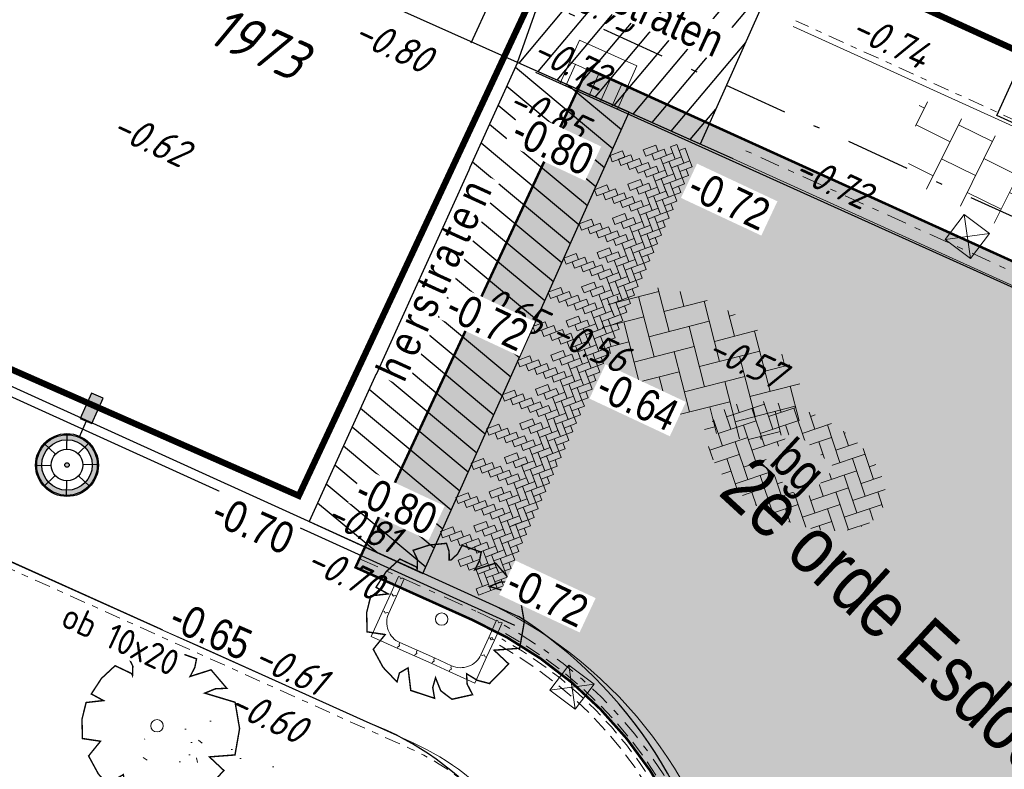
# Model space of a CAD drawing. Header units: metres. Extents: x 111546 to 149831, y 498798 to 507863.
# Tile 1006 of 1056: x 111939 to 111954, y 501947 to 501959. Entities that reach past the tile are written whole.
import ezdxf
from ezdxf.enums import TextEntityAlignment as Align

# ---------------------------------------------------------------- set-up
doc = ezdxf.new("R2010")
doc.units = ezdxf.units.M
for name, pattern in [('DASHDOT', [25.4, 12.7, -6.35, 0, -6.35]), ('DASHDOT2', [12.7, 6.35, -3.175, 0, -3.175]), ('DASHED', [19.05, 12.7, -6.35])]:
    doc.linetypes.add(name, pattern=pattern)
for name, color, linetype in [('0-hoogte mv-bestaand', 253, 'Continuous'), ('0-hoogte mv-nieuw', 2, 'Continuous'), ('0-werkgrens', 210, 'FENCELINE1'), ('2-bs-Streng regenwater', 252, 'DASHDOT'), ('2-bs-Streng regenwater  aanlegjaar', 252, 'Continuous'), ('3-nw-herstraten1', 7, 'Continuous'), ('3-NW-HV-316010+318010-Afwerken zandbed voor wegfundering en menggranulaat-opp', 20, 'Continuous'), ('3-vw-band-ob 6x20', 30, 'Continuous'), ('3-vw-band-trb-13-15x25', 230, 'Continuous'), ('3-vw-lichtmast- ter (ver)plaatsen-verwijderen', 200, 'Continuous'), ('4-nw-boom tekst', 7, 'Continuous'), ('6-OVL-nw-lichtmast', 7, 'Continuous'), ('6-OVL-nw-lichtmast nr', 2, 'Continuous'), ('Q26_BOOM', 252, 'Continuous'), ('V02_KNTOPENVERH', 252, 'Continuous'), ('V03_KNTTEGELPAD', 252, 'Continuous'), ('V04_KNTOP-INRIT', 252, 'Continuous')]:
    doc.layers.add(name, color=color, linetype=linetype)
for name, color, linetype, lineweight in [('3-nw-arcering', 7, 'Continuous', 5), ('3-nw-arcering-rijweg', 7, 'Continuous', 13), ('3-nw-band-ob 10x20', 7, 'Continuous', 13), ('3-nw-band-ob 10x20-achterkant', 7, 'DASHDOT', 13), ('3-nw-band-trb18-20x20-achterkant-stelspecie', 103, 'DASHDOT2', 15), ('3-nw-band-trb18-20x20-voorkant-stelspecie', 103, 'Continuous', 15), ('3-nw-band-trb18-20x20-voorkant-stelspecie-bochtband-uitwendig', 7, 'Continuous', 13), ('3-nw-boomkrans', 3, 'Continuous', 13), ('3-nw-BSS grijs-achter bochtbanden', 7, 'DASHED', 13), ('3-nw-text-20', 7, 'Continuous', 15), ('3-nw-text-20-herinrichting', 7, 'Continuous', 15), ('3-vw-kolk-trottoirkolk', 50, 'Continuous', 13), ('3-vw-object-kunststof paal', 7, 'Continuous', 13), ('3-vw-verharding', 3, 'Continuous', 15), ('4-nw-boom 2e grootte', 7, 'Continuous', 35), ('4-nw-boom 3e grootte', 7, 'Continuous', 35), ('4-nw-gazon', 7, 'Continuous', 5)]:
    doc.layers.add(name, color=color, linetype=linetype, lineweight=lineweight)
doc.layers.add('3-nw-menggranulaat', color=7, linetype='Continuous', lineweight=13, true_color=0xebebeb)
doc.styles.get("Standard").update_dxf_attribs({"font": 'isocp-ie.shx'})
doc.styles.add('veysel', font='isocp-ie.shx', dxfattribs={"height": 0.1})
doc.styles.add('Zaanstad', font='ARIALN.TTF')
doc.styles.add('Zaanstad 1-200 1.8mm', font='ARIALN.TTF', dxfattribs={"height": 0.36})
doc.styles.add('Zaanstad 1-200 2.5mm', font='ARIALN.TTF', dxfattribs={"height": 0.5})
doc.styles.add('Zaanstad 1-250 2.0mm', font='ARIALN.TTF', dxfattribs={"height": 0.5})
doc.linetypes.add('FENCELINE1', pattern='A,6.35,-2.54,[133,ltypeshp.shx,S=2.54,R=0,X=-2.54,Y=0],-2.54,25.4', length=36.83)

# ---------------------------------------------------------------- blocks, each defined once
blk = doc.blocks.new('Q26')
at = {"linetype": 'Continuous', "lineweight": 20, "const_width": 0.0225}
blk.add_lwpolyline([(0.757, 0.516), (1.237, 0.371), (1.308, -0.046), (1.235, -0.463), (0.83, -0.494), (1.061, -0.711), (0.757, -1.022), (0.565, -0.971), (0.395, -0.867), (0.404, -1.032), (0.49, -1.198), (0.163, -1.271), (-0.015, -1.136), (-0.097, -0.929), (-0.141, -1.084), (-0.112, -1.255), (-0.489, -1.131), (-0.532, -0.774), (-0.668, -0.854), (-0.707, -0.996), (-0.927, -0.766), (-1.083, -0.479), (-0.894, -0.246), (-1.181, -0.203), (-1.187, 0.104), (-1.122, 0.367), (-0.847, 0.398), (-1.04, 0.503), (-0.879, 0.749), (-0.663, 0.95), (-0.402, 0.826), (-0.388, 0.795), (-0.382, 0.942), (-0.452, 1.088), (-0.194, 1.172), (0.076, 1.199), (0.118, 1.07), (0.119, 0.935), (0.148, 0.935), (0.252, 1.031), (0.325, 1.167), (0.626, 1.059), (0.6, 0.925), (0.525, 0.78), (0.856, 0.885), (1.105, 0.593), (0.924, 0.584)], close=True, dxfattribs=at)
at = {"linetype": 'Continuous', "lineweight": 20}
blk.add_circle((0.001, -0.001), 0.0983, dxfattribs=at)
blk = doc.blocks.new('Q21')
at = {"color": 0, "linetype": 'ByBlock', "lineweight": -2}
for p, q in [((-0.003, 0.25), (0.001, 0.5)), ((-0.181, 0.172), (-0.363, 0.343)), ((0.173, 0.18), (0.351, 0.353)), ((0.25, 0.008), (0.5, 0.015)), ((-0.25, -0.008), (-0.5, -0.015)), ((-0.186, -0.167), (-0.365, -0.341)), ((-0.01, -0.25), (-0.014, -0.5)), ((0.183, -0.171), (0.357, -0.336))]:
    blk.add_line(p, q, dxfattribs=at)
for radius in [0.498, 0.25]:
    blk.add_circle((0, 0), radius, dxfattribs=at)
blk = doc.blocks.new('3-drempel L')
for points in [[(0.371, -0.148), (0.223, 0), (0.148, -0.074), (0.297, -0.223)], [(0.371, 0), (0.297, -0.074), (0.371, -0.148), (0.445, -0.074)], [(0.148, -0.074), (0, -0.223), (0.074, -0.297), (0.223, -0.148)], [(0.371, -0.297), (0.223, -0.148), (0.148, -0.223), (0.297, -0.371)], [(0.445, -0.074), (0.297, -0.223), (0.371, -0.297), (0.52, -0.148)], [(0.148, -0.223), (0, -0.371), (0.074, -0.445), (0.223, -0.297)], [(0.371, -0.445), (0.223, -0.297), (0.148, -0.371), (0.297, -0.52)], [(0.445, -0.223), (0.297, -0.371), (0.371, -0.445), (0.52, -0.297)], [(0.371, -0.594), (0.223, -0.445), (0.148, -0.52), (0.297, -0.668)], [(0.371, -0.742), (0.223, -0.594), (0.148, -0.668), (0.297, -0.817)]]:
    blk.add_lwpolyline(points, close=True)
blk = doc.blocks.new('3-drempel M')
for points in [[(0.223, -0.148), (0.074, 0), (0, -0.074), (0.148, -0.223)], [(0.223, 0), (0.148, -0.074), (0.223, -0.148), (0.297, -0.074)], [(0.52, -0.148), (0.371, 0), (0.297, -0.074), (0.445, -0.223)], [(0.52, 0), (0.445, -0.074), (0.52, -0.148), (0.594, -0.074)], [(0.223, -0.297), (0.074, -0.148), (0, -0.223), (0.148, -0.371)], [(0.297, -0.074), (0.148, -0.223), (0.223, -0.297), (0.371, -0.148)], [(0.52, -0.297), (0.371, -0.148), (0.297, -0.223), (0.445, -0.371)], [(0.594, -0.074), (0.445, -0.223), (0.52, -0.297), (0.668, -0.148)], [(0.223, -0.445), (0.074, -0.297), (0, -0.371), (0.148, -0.52)], [(0.297, -0.223), (0.148, -0.371), (0.223, -0.445), (0.371, -0.297)], [(0.52, -0.445), (0.371, -0.297), (0.297, -0.371), (0.445, -0.52)], [(0.594, -0.223), (0.445, -0.371), (0.52, -0.445), (0.668, -0.297)], [(0.223, -0.594), (0.074, -0.445), (0, -0.52), (0.148, -0.668)], [(0.52, -0.594), (0.371, -0.445), (0.297, -0.52), (0.445, -0.668)], [(0.223, -0.742), (0.074, -0.594), (0, -0.668), (0.148, -0.817)], [(0.52, -0.742), (0.371, -0.594), (0.297, -0.668), (0.445, -0.817)], [(0.223, -0.891), (0.074, -0.742), (0, -0.817), (0.148, -0.965)], [(0.223, -1.039), (0.074, -0.891), (0, -0.965), (0.148, -1.114)], [(0.223, -1.188), (0.074, -1.039), (0, -1.114), (0.148, -1.262)]]:
    blk.add_lwpolyline(points, close=True)
blk = doc.blocks.new('3-drempel R')
blk.add_lwpolyline([(0.297, -0.297), (0.148, -0.148), (0.074, -0.223), (0.223, -0.371)], close=True)
blk = doc.blocks.new('*U601')
for name, p in [('3-drempel L', (0, 0)), ('3-drempel M', (0.445, 0)), ('3-drempel M', (1.039, 0)), ('3-drempel M', (1.633, 0)), ('3-drempel M', (2.227, 0)), ('3-drempel M', (2.821, 0)), ('3-drempel M', (3.415, 0)), ('3-drempel M', (4.009, 0)), ('3-drempel M', (4.603, 0)), ('3-drempel M', (5.197, 0)), ('3-drempel M', (5.791, 0)), ('3-drempel M', (6.385, 0)), ('3-drempel M', (6.979, 0)), ('3-drempel R', (7.499, 0))]:
    blk.add_blockref(name, p)
blk = doc.blocks.new('6-OVL-LM 5.0m')
at = {"linetype": 'ByBlock', "lineweight": -2}
h = blk.add_hatch(color=0, dxfattribs=at)
h.paths.add_polyline_path([(-0.002, 0.48, 1), (0.002, -0.48, 1)])
h.paths.add_polyline_path([(0.002, -0.4, -1), (-0.002, 0.4, -1)], flags=16)
h.paths.add_polyline_path([(0, -0.036, -1), (0, 0.036, -1)], flags=0)
blk.add_hatch(color=0, dxfattribs=at).paths.add_polyline_path([(1.201, -0.094), (1.199, 0.106), (0.759, 0.104), (0.76, -0.096)])
at = {"color": 0, "linetype": 'ByBlock', "lineweight": -2}
blk.add_lwpolyline([(0.76, 0.004), (0.48, 0.002)], dxfattribs=at)
blk.add_lwpolyline([(0.76, -0.096), (1.201, -0.094), (1.199, 0.106), (0.759, 0.104)], close=True, dxfattribs=at)
for radius in [0.48, 0.4, 0.036]:
    blk.add_circle((0, 0), radius, dxfattribs=at)
at = {"layer": '6-OVL-nw-lichtmast nr', "linetype": 'ByBlock', "lineweight": -2, "style": 'Zaanstad'}
blk.add_attdef('MAST', (1.307, 0.277), '', height=0.4, dxfattribs=at)
at = {"layer": '6-OVL-nw-lichtmast nr', "linetype": 'ByBlock', "lineweight": -2, "style": 'Zaanstad', "flags": 1}
blk.add_attdef('STRAAT', (1.307, -0.583), '', height=0.4, dxfattribs=at)
blk = doc.blocks.new('tgls')
at = {"linetype": 'Continuous'}
for p, q in [((-1.018, -0.663), (-1.018, 0.575)), ((-0.418, -0.668), (-0.418, 0.573)), ((0.182, -0.673), (0.182, 0.57)), ((0.782, -0.678), (0.782, 0.568)), ((-1.018, 0.329), (-1.552, 0.329)), ((0.182, 0.329), (-0.418, 0.329)), ((1.218, 0.329), (0.782, 0.329)), ((-1.618, 0.029), (-1.635, 0.029)), ((-1.618, -0.658), (-1.618, 0.09)), ((-0.418, 0.029), (-1.018, 0.029)), ((0.782, 0.029), (0.182, 0.029)), ((-1.018, -0.271), (-1.618, -0.271)), ((0.182, -0.271), (-0.418, -0.271)), ((1.382, -0.271), (0.782, -0.271)), ((1.382, -0.682), (1.382, -0.248)), ((-1.618, -0.571), (-1.803, -0.571)), ((-0.418, -0.571), (-1.018, -0.571)), ((0.782, -0.571), (0.182, -0.571)), ((1.473, -0.571), (1.382, -0.571))]:
    blk.add_line(p, q, dxfattribs=at)
blk = doc.blocks.new('3-vw-BSS keperverband')
at = {"ltscale": 0.1}
for p, q in [((-2.4, 2.692), (-1.408, 1.7)), ((-2.151, 0.958), (-0.136, 2.972)), ((-2.151, 2.442), (-1.769, 2.824)), ((0.293, 2.969), (1.562, 1.7)), ((0.819, 2.442), (1.273, 2.897)), ((0.819, 0.958), (2.523, 2.661)), ((-5.121, 0.958), (-3.949, 2.129)), ((-3.521, 2.327), (-1.408, 0.215)), ((-0.666, 2.442), (1.562, 0.215)), ((2.304, 2.442), (4.531, 0.215)), ((-5.121, -0.527), (-2.893, 1.7)), ((-4.488, 1.81), (-4.378, 1.7)), ((-2.151, -0.527), (0.077, 1.7)), ((0.819, -0.527), (3.047, 1.7)), ((3.789, 0.958), (4.578, 1.747)), ((4.298, 1.934), (4.531, 1.7)), ((-5.259, 1.096), (-4.378, 0.215)), ((3.789, -0.527), (5.324, 1.007)), ((-3.636, 0.958), (-1.408, -1.27)), ((-0.666, 0.958), (1.562, -1.27)), ((2.304, 0.958), (4.531, -1.27)), ((5.274, 0.958), (5.469, 0.763)), ((-5.658, 0.01), (-4.378, -1.27)), ((-4.735, -1.627), (-2.893, 0.215)), ((-2.151, -2.012), (0.077, 0.215)), ((0.819, -2.012), (3.047, 0.215)), ((3.789, -2.012), (5.651, -0.15)), ((-3.636, -0.527), (-1.408, -2.755)), ((-0.666, -0.527), (1.562, -2.755)), ((2.304, -0.527), (3.92, -2.144)), ((5.274, -0.527), (5.482, -0.736)), ((-3.818, -2.194), (-2.893, -1.27)), ((-1.517, -2.864), (0.077, -1.27)), ((1.442, -2.875), (3.047, -1.27)), ((-3.636, -2.012), (-3.194, -2.454)), ((-0.666, -2.012), (0.291, -2.969)), ((2.304, -2.012), (2.858, -2.566)), ((-0.14, -2.972), (0.077, -2.755))]:
    blk.add_line(p, q, dxfattribs=at)
blk = doc.blocks.new('straatkolk_M')
at = {"linetype": 'Continuous'}
for p, q in [((-0.404, 0.475), (-0.569, -0.255)), ((0.569, 0.255), (-0.404, 0.475)), ((0.569, 0.255), (0.404, -0.475)), ((0.404, -0.475), (-0.569, -0.255))]:
    blk.add_line(p, q, dxfattribs=at)
blk = doc.blocks.new('Bestaande trottoirkolk')
for points in [[(-0.4, 0.374), (-0.4, 0.748)], [(-0.2, 0.374), (-0.2, 0.748)], [(0, 0.374), (0, 0.748)], [(0.2, 0.374), (0.2, 0.748)], [(0.4, 0.374), (0.4, 0.748)], [(-0.499, 0.374), (0.499, 0.374)]]:
    blk.add_lwpolyline(points)
at = {"rotation": 12.74062106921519}
blk.add_blockref('straatkolk_M', (0, 0.374), dxfattribs=at)
blk = doc.blocks.new('3-PAAL KUNSTSTOF')
for p, q in [((-0.3, 0.225), (0.2, -0.275)), ((0.2, 0.225), (-0.3, -0.275))]:
    blk.add_line(p, q)
at = {"flags": 128}
blk.add_lwpolyline([(-0.3, -0.275), (0.2, -0.275), (0.2, 0.225), (-0.3, 0.225)], close=True, dxfattribs=at)
blk = doc.blocks.new('4-boom 3e grootte')
at = {"layer": '4-nw-boom tekst', "style": 'Zaanstad'}
blk.add_attdef('BOOMSOORT', text='', height=0.9, dxfattribs=at).set_placement((1.754, 0.535), align=Align.BOTTOM_LEFT)
blk = doc.blocks.new('4-boom 2e grootte')
at = {"layer": '4-nw-boom tekst', "style": 'Zaanstad'}
blk.add_attdef('BOOMSOORT', text='', height=0.9, dxfattribs=at).set_placement((2.061, 1.223), align=Align.BOTTOM_LEFT)
blk = doc.blocks.new('3-boomkrans hoekstuk')
blk.add_lwpolyline([(-0.35, 0), (-0.375, 0), (-0.35, 0, -0.414214), (0, 0.35), (0, 0.375), (-0.02, 0.4), (0, 0.425), (0, 0.45), (-0.45, 0.45), (-0.45, 0), (-0.425, 0), (-0.45, 0)], format="xyb")
blk.add_lwpolyline([(-0.425, 0), (-0.4, -0.02), (-0.375, 0)])
blk = doc.blocks.new('3-boomkrans passtuk')
blk.add_lwpolyline([(0, 0.075), (-0.02, 0.05), (0, 0.025), (0, 0), (0.3, 0), (0.3, 0.025), (0.28, 0.05), (0.3, 0.075), (0.3, 0.1), (0, 0.1)], close=True)

msp = doc.modelspace()

# ---------------------------------------------------------------- hatches: boundary and pattern name
at = {"layer": '3-nw-arcering-rijweg'}
h = msp.add_hatch(dxfattribs=at)
h.set_pattern_fill('AVH-BSS_KEIFORMAAT_ELLEBOOG', color=256, scale=2, angle=-1.48156, pattern_type=2)
h.set_pattern_definition([(18.542, (111952.98286, 501951.8796), (0.13232, 0.265879), [0.63, -0.21]), (288.542, (111952.8493, 501952.2778), (0.13232, 0.265879), [0.63, -0.21])])
edge = h.paths.add_edge_path()
edge.add_ellipse((111951.1686, 501951.8873), major_axis=(-1.353, 0.6796), ratio=0.5677801, start_angle=0, end_angle=360)
at = {"layer": '3-nw-herstraten1', "ltscale": 0.06, "transparency": 33554687}
h = msp.add_hatch(dxfattribs=at)
h.set_pattern_fill('ANSI31', color=256, scale=0.1, angle=47.58209)
h.set_pattern_definition([(140.16418, (111927.81417, 501846.62398), (-0.2033873, -0.2438029), [])])
h.paths.add_polyline_path([(111946.7498, 501958.2827), (111943.4486, 501951.0125), (111945.2486, 501950.1892), (111948.5155, 501957.4929)])
at = {"layer": '4-nw-gazon', "ltscale": 0.1}
h = msp.add_hatch(dxfattribs=at)
h.set_pattern_fill('AGR-GRAS_GAZON', color=256, scale=0.5, angle=-46.148, pattern_type=2)
h.set_pattern_definition([(308.76637, (112542.3781, 501217.6099), (0.9624805, 0.0527809), [0, -0.76, 0, -0.85, 0, -0.8125]), (278.76637, (112542.3781, 501217.6099), (1.4302849, -0.8534867), [0, -0.41, 0, -0.685, 0, -0.2625]), (238.76637, (112542.3645, 501218.2248), (0.037241, -1.5566281), [0, -0.25, 0, -0.9, 0, -1.175]), (228.76637, (112542.3645, 501218.2248), (0.4719491, -1.4929976), [0, -0.125, 0, -0.59, 0, -0.675]), (322.26637, (112544.2546, 501218.9217), (0.8731955, 0.27140796), [0.075, -1.04775]), (281.26637, (112540.4455, 501218.8375), (0.83706867, -0.3680336), [0.075, -1.04775])])
edge = h.paths.add_edge_path()
edge.add_arc((111941.7603, 501946.8619), 1.1599, 0, 360)

# ---------------------------------------------------------------- linework, layer by layer
at = {"layer": '2-bs-Streng regenwater', "ltscale": 0.08, "flags": 128}
msp.add_lwpolyline([(111922.915, 501970.354), (111967.2878, 501950.0232)], dxfattribs=at)
at = {"layer": '3-nw-band-ob 10x20'}
msp.add_lwpolyline([(111914.5998, 501961.2078), (111924.1278, 501956.9261), (111923.8195, 501956.2424), (111929.3231, 501953.7692), (111929.6314, 501954.4529), (111945.0941, 501947.5042, -0.5106706), (111946.408, 501941.1582), (111939.5697, 501933.671)], format="xyb", dxfattribs=at)
at = {"layer": '3-nw-band-ob 10x20-achterkant', "ltscale": 0.02}
msp.add_lwpolyline([(111914.6248, 501961.087), (111923.9955, 501956.876), (111923.6904, 501956.1994), (111929.3732, 501953.6368), (111929.6816, 501954.3207), (111945.0531, 501947.413, -0.5106706), (111946.3342, 501941.2256), (111939.4959, 501933.7385)], format="xyb", dxfattribs=at)
at = {"layer": '3-nw-band-trb18-20x20-achterkant-stelspecie', "ltscale": 0.05}
msp.add_lwpolyline([(111993.0527, 501937.5091), (111950.2463, 501956.9378)], dxfattribs=at)
msp.add_lwpolyline([(111944.2444, 501950.4214), (111946.0888, 501949.5922, -0.510606), (111948.3212, 501938.8044, -0.510606)], format="xyb", dxfattribs=at)
at = {"layer": '3-nw-band-trb18-20x20-voorkant-stelspecie'}
for points in [[(111992.97, 501937.327), (111950.1636, 501956.7557)], [(111944.3265, 501950.6038), (111946.1708, 501949.7746)]]:
    msp.add_lwpolyline(points, dxfattribs=at)
at = {"layer": '3-nw-BSS grijs-achter bochtbanden', "ltscale": 0.02}
for points in [[(111946.5438, 501949.2471, -0.4846497), (111948.2437, 501938.8752)], [(111946.4582, 501949.0544, -0.4837707), (111948.0886, 501939.0168)], [(111946.501, 501949.1507, -0.4842172), (111948.1661, 501938.946)]]:
    msp.add_lwpolyline(points, format="xyb", dxfattribs=at)
at = {"layer": '3-vw-band-ob 6x20', "ltscale": 0.05}
msp.add_lwpolyline([(111944.413, 501947.813), (111914.604, 501961.252), (111912.463, 501958.71)], dxfattribs=at)
msp.add_arc((111942.7022, 501943.4012), 4.7319, 314.08058, 68.80436, dxfattribs=at)
at = {"layer": '3-vw-band-trb-13-15x25', "ltscale": 0.1}
msp.add_lwpolyline([(111992.97, 501937.327), (111988.679, 501939.264), (111969.395, 501948.039), (111947.0371, 501958.1229)], dxfattribs=at)
msp.add_arc((111942.9477, 501943.5166), 7.1025, 318.18265, 57.51783, dxfattribs=at)
at = {"layer": 'V02_KNTOPENVERH'}
for points in [[(111912.594, 501964.926), (111912.971, 501964.799), (111929.652, 501957.277), (111946.762, 501949.508)], [(111950.1636, 501956.7557), (111938.676, 501961.894)]]:
    msp.add_lwpolyline(points, dxfattribs=at)
at = {"layer": 'V03_KNTTEGELPAD'}
msp.add_lwpolyline([(111959.929, 501960.708), (111957.678, 501955.924), (111954.339, 501957.443), (111956.667, 501962.569), (111952.34, 501964.479), (111951.466, 501962.364), (111951.965, 501962.158), (111950.587, 501959.103), (111947.127, 501960.711), (111948.974, 501964.7), (111946.019, 501966), (111944.182, 501961.993), (111941.488, 501963.234), (111944.321, 501969.574), (111940.442, 501971.316)], dxfattribs=at)
at = {"layer": 'V04_KNTOP-INRIT'}
msp.add_lwpolyline([(111946.015, 501958.591), (111946.324, 501959.276), (111943.604, 501960.504), (111943.297, 501959.822)], dxfattribs=at)

# ---------------------------------------------------------------- block references
at = {"layer": '3-nw-arcering', "rotation": 245.723492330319}
msp.add_blockref('*U601', (111949.6069, 501956.8306), dxfattribs=at)
at = {"layer": '3-nw-boomkrans'}
for name, p, rotation in [('3-boomkrans passtuk', (111944.8314, 501949.8286), 65.627278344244), ('3-boomkrans passtuk', (111944.7085, 501949.5575), 65.627278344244), ('3-boomkrans hoekstuk', (111945.0273, 501949.413), 65.627278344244), ('3-boomkrans passtuk', (111946.3828, 501949.1336), 65.627278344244), ('3-boomkrans passtuk', (111946.2917, 501949.1749), 245.627278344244), ('3-boomkrans passtuk', (111945.1572, 501948.9726), 155.627278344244), ('3-boomkrans hoekstuk', (111945.8491, 501949.046), 155.627278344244), ('3-boomkrans passtuk', (111945.4313, 501948.8511), 155.627278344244), ('3-boomkrans passtuk', (111945.7046, 501948.7273), 155.627278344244)]:
    msp.add_blockref(name, p, dxfattribs=dict(at, rotation=rotation))
at = {"layer": '3-vw-kolk-trottoirkolk', "rotation": 155.8513311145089}
msp.add_blockref('Bestaande trottoirkolk', (111948.1835, 501958.4308), dxfattribs=at)
at = {"layer": '3-vw-lichtmast- ter (ver)plaatsen-verwijderen'}
msp.add_blockref('Q21', (111939.615, 501951.906), dxfattribs=at)
at = {"layer": '3-vw-object-kunststof paal', "rotation": 53.06021713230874}
for p in [(111953.8818, 501955.581), (111947.6198, 501948.4425)]:
    msp.add_blockref('3-PAAL KUNSTSTOF', p, dxfattribs=at)
at = {"layer": '3-vw-verharding', "rotation": 153.6788820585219}
msp.add_blockref('tgls', (111954.1768, 501956.4363), dxfattribs=at)
at = {"layer": '3-vw-verharding', "xscale": 0.3128478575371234, "yscale": 0.3128478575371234, "zscale": 0.3128478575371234, "rotation": 149.3937954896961}
msp.add_blockref('3-vw-BSS keperverband', (111949.6832, 501953.5101), dxfattribs=at)
at = {"layer": '4-nw-boom 2e grootte'}
ref = msp.add_blockref('4-boom 2e grootte', (111965.102, 501941.9124), dxfattribs=dict(at, rotation=317.4143730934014))
ref.add_attrib('BOOMSOORT', '2e orde Esdoorn;  Acer campestre Elsrijk', dxfattribs={"layer": '4-nw-boom tekst', "height": 0.9, "rotation": 317.41437, "style": 'Zaanstad'}).set_placement((111949.7238, 501951.2516), align=Align.BOTTOM_LEFT)
at = {"layer": '4-nw-boom 3e grootte', "lineweight": -3}
ref = msp.add_blockref('4-boom 3e grootte', (111966.6624, 501953.5447), dxfattribs=dict(at, rotation=317.4143730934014))
ref.add_attrib('BOOMSOORT', '3e orde grootte; Schijnbreuk; Nothofagus Antartica', dxfattribs={"layer": '4-nw-boom tekst', "height": 0.9, "rotation": 317.41437, "style": 'Zaanstad'}).set_placement((111948.8487, 501970.991), align=Align.BOTTOM_LEFT)
at = {"layer": '6-OVL-nw-lichtmast', "ltscale": 0.05, "rotation": 66.21697675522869}
msp.add_blockref('6-OVL-LM 5.0m', (111939.615, 501951.906), dxfattribs=at)
at = {"layer": 'Q26_BOOM'}
for p in [(111945.547, 501949.467), (111941.0397, 501947.7774)]:
    msp.add_blockref('Q26', p, dxfattribs=at)

# ---------------------------------------------------------------- texts
at = {"layer": '0-hoogte mv-bestaand', "style": 'veysel', "oblique": 15}
for s, p in [('-0.73', (111947.96, 501958.9724)), ('-0.74', (111952.5574, 501958.4269)), ('-0.80', (111944.6843, 501958.3576)), ('-0.72', (111947.5, 501958.079)), ('-0.85', (111947.1361, 501957.2663)), ('-0.62', (111940.8488, 501956.8674)), ('-0.72', (111951.6427, 501956.1975)), ('-0.65', (111946.4855, 501954.1943)), ('-0.56', (111947.8042, 501953.6087)), ('-0.57', (111950.2796, 501953.35)), ('-0.81', (111944.2088, 501950.7455)), ('-0.70', (111943.9186, 501950.0018)), ('-0.61', (111943.0589, 501948.4837)), ('-0.60', (111942.7048, 501947.737))]:
    msp.add_text(s, height=0.45, rotation=335, dxfattribs=at).set_placement(p, align=Align.CENTER)
at = {"layer": '2-bs-Streng regenwater  aanlegjaar', "oblique": 15}
msp.add_text('1973', height=0.65, rotation=335.38364, dxfattribs=at).set_placement((111941.7237, 501958.4363), align=Align.BOTTOM_LEFT)

# ---------------------------------------------------------------- next in the draw order: texts
at = {"layer": '3-nw-text-20', "ltscale": 0.05, "insert": (111945.4504, 501954.8834, 0), "char_height": 0.5, "attachment_point": 5, "rotation": 65.43961, "style": 'Zaanstad 1-250 2.0mm', "bg_fill": 3, "box_fill_scale": 1.1, "bg_fill_color": 256, "bg_fill_true_color": 13158600, "bg_fill_transparency": 0}
msp.add_mtext('\\A1;{\\T1.35;herstraten}', dxfattribs=at)
at = {"layer": '3-nw-text-20-herinrichting', "ltscale": 0.05, "insert": (111951.1363, 501951.8287), "char_height": 0.6, "attachment_point": 5, "rotation": 317.41437, "style": 'Zaanstad 1-200 1.8mm', "bg_fill": 3, "box_fill_scale": 1.1, "bg_fill_color": 256, "bg_fill_true_color": 13158600, "bg_fill_transparency": 0}
msp.add_mtext('\\A1;bg', dxfattribs=at)
at = {"layer": '3-nw-text-20-herinrichting', "color": 0, "insert": (111939.4898, 501949.3688), "char_height": 0.408319, "attachment_point": 7, "rotation": 335.26752, "style": 'veysel', "bg_fill": 3, "box_fill_scale": 1.1, "bg_fill_color": 256, "bg_fill_true_color": 13158600, "bg_fill_transparency": 0}
msp.add_mtext('\\A1;ob 10x20', dxfattribs=at)

# ---------------------------------------------------------------- next in the draw order: hatches: boundary and pattern name
at = {"layer": '3-nw-menggranulaat', "ltscale": 0.02}
h = msp.add_hatch(color=256, dxfattribs=at)
h.dxf.hatch_style = 1
edge = h.paths.add_edge_path(flags=17)
edge.add_line((111945.4205, 501891.0356), (111945.6729, 501890.794))
edge.add_line((111945.6729, 501890.794), (111945.6874, 501890.807))
edge.add_line((111945.6874, 501890.807), (111945.7046, 501890.8177))
edge.add_line((111945.7046, 501890.8177), (111945.7238, 501890.8259))
edge.add_line((111945.7238, 501890.8259), (111945.7445, 501890.8318))
edge.add_line((111945.7445, 501890.8318), (111945.7662, 501890.8351))
edge.add_line((111945.7662, 501890.8351), (111945.7883, 501890.836))
edge.add_line((111945.7883, 501890.836), (111945.8102, 501890.8344))
edge.add_line((111945.8102, 501890.8344), (111945.8314, 501890.8303))
edge.add_line((111945.8314, 501890.8303), (111945.8513, 501890.8237))
edge.add_line((111945.8513, 501890.8237), (111945.8693, 501890.8145))
edge.add_line((111945.8693, 501890.8145), (111945.8849, 501890.8028))
edge.add_arc((111943.4234, 501888.1077), 3.65, -30.75903, 47.59341, ccw=False)
edge.add_line((111946.56, 501886.241), (111946.396, 501885.9655))
edge.add_line((111946.396, 501885.9655), (111953.9762, 501881.4542))
edge.add_line((111953.9762, 501881.4542), (111958.2826, 501888.69))
edge.add_line((111958.2826, 501888.69), (111956.8741, 501889.9773))
edge.add_line((111956.8741, 501889.9773), (111951.4568, 501894.3664))
edge.add_line((111951.4568, 501894.3664), (111933.3048, 501910.9454))
edge.add_arc((111934.4175, 501912.1637), 1.65, 137.59341, 227.59341, ccw=False)
edge.add_line((111933.1992, 501913.2764), (111952.7546, 501934.6874))
edge.add_line((111952.7546, 501934.6874), (111952.7652, 501934.6999))
edge.add_line((111952.7652, 501934.6999), (111952.7884, 501934.7244))
edge.add_line((111952.7884, 501934.7244), (111958.8189, 501941.3271))
edge.add_arc((111962.9907, 501937.5168), 5.65, 65.58791, 137.59341, ccw=False)
edge.add_line((111965.3258, 501942.6617), (111990.2953, 501931.3286))
edge.add_line((111990.2953, 501931.3286), (111992.5123, 501928.7742))
edge.add_line((111992.5123, 501928.7742), (111996.2832, 501938.3855))
edge.add_line((111996.2832, 501938.3855), (111993.0828, 501937.6602))
edge.add_line((111993.0828, 501937.6602), (111947.8566, 501958.1872))
edge.add_line((111947.8566, 501958.1872), (111944.1829, 501950.2846))
edge.add_line((111944.1829, 501950.2846), (111946.0273, 501949.4554))
edge.add_arc((111943.3152, 501943.3934), 6.641, -41.72574, 65.89655, ccw=False)
edge.add_line((111948.2716, 501938.9734), (111948.2104, 501938.9056))
edge.add_line((111948.2104, 501938.9056), (111948.1767, 501938.8686))
edge.add_line((111948.1767, 501938.8686), (111919.7385, 501908.7564))
edge.add_line((111919.7385, 501908.7564), (111924.5965, 501904.3126))
edge.add_line((111924.5965, 501904.3126), (111926.7841, 501906.8548))
edge.add_line((111926.7841, 501906.8548), (111926.8718, 501906.9396))
edge.add_arc((111927.9845, 501905.4644), 1.8478, 39.9448, 127.02577, ccw=False)
edge.add_line((111929.4011, 501906.6508), (111929.3935, 501906.5287))
edge.add_line((111929.3935, 501906.5287), (111929.4066, 501906.5141))
edge.add_line((111929.4066, 501906.5141), (111929.4175, 501906.497))
edge.add_line((111929.4175, 501906.497), (111929.426, 501906.4777))
edge.add_line((111929.426, 501906.4777), (111929.4321, 501906.4569))
edge.add_line((111929.4321, 501906.4569), (111929.4359, 501906.4352))
edge.add_line((111929.4359, 501906.4352), (111929.4371, 501906.4131))
edge.add_line((111929.4371, 501906.4131), (111929.4359, 501906.3911))
edge.add_line((111929.4359, 501906.3911), (111929.4321, 501906.3699))
edge.add_line((111929.4321, 501906.3699), (111929.4257, 501906.35))
edge.add_line((111929.4257, 501906.35), (111929.4167, 501906.3319))
edge.add_line((111929.4167, 501906.3319), (111929.338, 501906.2428))
edge.add_line((111929.338, 501906.2428), (111945.4205, 501891.0356))
edge = h.paths.add_edge_path()
edge.add_line((111939.0689, 501884.2217), (111923.2649, 501898.6751))
edge.add_line((111923.2649, 501898.6751), (111923.0035, 501899.3073))
edge.add_line((111923.0035, 501899.3073), (111922.989, 501899.2943))
edge.add_line((111922.989, 501899.2943), (111922.9719, 501899.2837))
edge.add_line((111922.9719, 501899.2837), (111922.9527, 501899.2756))
edge.add_line((111922.9527, 501899.2756), (111922.932, 501899.2699))
edge.add_line((111922.932, 501899.2699), (111922.9104, 501899.2666))
edge.add_line((111922.9104, 501899.2666), (111922.8883, 501899.2659))
edge.add_line((111922.8883, 501899.2659), (111922.8665, 501899.2676))
edge.add_line((111922.8665, 501899.2676), (111922.8453, 501899.2718))
edge.add_line((111922.8453, 501899.2718), (111922.8254, 501899.2785))
edge.add_line((111922.8254, 501899.2785), (111922.8074, 501899.2877))
edge.add_line((111922.8074, 501899.2877), (111922.7918, 501899.2994))
edge.add_line((111922.7918, 501899.2994), (111922.7244, 501899.361))
edge.add_arc((111923.7904, 501900.8134), 1.8016, 142.46827, 233.72181, ccw=False)
edge.add_line((111922.3617, 501901.9109), (111924.5902, 501904.3072))
edge.add_line((111924.5902, 501904.3072), (111919.7344, 501908.7519))
edge.add_line((111919.7344, 501908.7519), (111909.1625, 501897.0827))
edge.add_line((111909.1625, 501897.0827), (111913.8523, 501892.7753))
edge.add_line((111913.8523, 501892.7753), (111915.8761, 501894.9148))
edge.add_arc((111917.0874, 501893.8799), 1.5932, 61.0323, 139.48943, ccw=False)
edge.add_line((111917.8591, 501895.2738), (111918.9555, 501894.4073))
edge.add_line((111918.9555, 501894.4073), (111918.9686, 501894.3928))
edge.add_line((111918.9686, 501894.3928), (111918.9794, 501894.3756))
edge.add_line((111918.9794, 501894.3756), (111918.9879, 501894.3564))
edge.add_line((111918.9879, 501894.3564), (111918.9939, 501894.3357))
edge.add_line((111918.9939, 501894.3357), (111918.9976, 501894.314))
edge.add_line((111918.9976, 501894.314), (111918.9988, 501894.2919))
edge.add_line((111918.9988, 501894.2919), (111918.9974, 501894.27))
edge.add_line((111918.9974, 501894.27), (111918.9936, 501894.2488))
edge.add_line((111918.9936, 501894.2488), (111918.9871, 501894.2289))
edge.add_line((111918.9871, 501894.2289), (111918.9781, 501894.2108))
edge.add_line((111918.9781, 501894.2108), (111918.9664, 501894.1952))
edge.add_line((111918.9664, 501894.1952), (111937.2225, 501877.2639))
edge.add_line((111937.2225, 501877.2639), (111937.3506, 501877.4043))
edge.add_line((111937.3506, 501877.4043), (111937.3651, 501877.4173))
edge.add_line((111937.3651, 501877.4173), (111937.3822, 501877.4279))
edge.add_line((111937.3822, 501877.4279), (111937.4014, 501877.4361))
edge.add_line((111937.4014, 501877.4361), (111937.4221, 501877.4419))
edge.add_line((111937.4221, 501877.4419), (111937.4437, 501877.4452))
edge.add_line((111937.4437, 501877.4452), (111937.4658, 501877.446))
edge.add_line((111937.4658, 501877.446), (111937.4876, 501877.4444))
edge.add_line((111937.4876, 501877.4444), (111937.5088, 501877.4403))
edge.add_line((111937.5088, 501877.4403), (111937.5286, 501877.4336))
edge.add_line((111937.5286, 501877.4336), (111937.5466, 501877.4245))
edge.add_line((111937.5466, 501877.4245), (111937.5622, 501877.4128))
edge.add_line((111937.5622, 501877.4128), (111938.7544, 501876.3239))
edge.add_arc((111936.2929, 501873.6289), 3.65, -30.75903, 47.59341, ccw=False)
edge.add_line((111939.4294, 501871.7622), (111938.385, 501870.0074))
edge.add_arc((111935.2485, 501871.8741), 3.65, 245.34011, 329.24097, ccw=False)
edge.add_line((111933.7256, 501868.557), (111929.0206, 501864.0685))
edge.add_arc((111924.456, 501860.7388), 5.65, -42.41791, 36.11015, ccw=False)
edge.add_line((111928.6271, 501856.9276), (111889.9448, 501814.5917))
edge.add_line((111889.9448, 501814.5917), (111889.9191, 501814.5632))
edge.add_line((111889.9191, 501814.5632), (111886.2337, 501810.5301))
edge.add_arc((111888.7069, 501808.2704), 3.35, 137.58209, 197.54111)
edge.add_line((111885.5126, 501807.2607), (111890.1896, 501792.4643))
edge.add_arc((111884.8023, 501790.7615), 5.65, -42.58489, 17.54111, ccw=False)
edge.add_line((111888.9623, 501786.9382), (111860.4469, 501755.9116))
edge.add_line((111860.4469, 501755.9116), (111859.2031, 501754.8538))
edge.add_arc((111856.663, 501757.1884), 3.45, 227.41511, 317.41511, ccw=False)
edge.add_line((111854.3284, 501754.6482), (111853.4568, 501755.1777))
edge.add_line((111853.4568, 501755.1777), (111841.6617, 501766.0181))
edge.add_line((111841.6617, 501766.0181), (111839.7535, 501767.7719))
edge.add_line((111839.7535, 501767.7719), (111835.8964, 501763.5751))
edge.add_line((111835.8964, 501763.5751), (111836.3161, 501763.1893))
edge.add_line((111836.3161, 501763.1893), (111876.9192, 501725.8727))
edge.add_line((111876.9192, 501725.8727), (111896.1196, 501708.2263))
edge.add_line((111896.1196, 501708.2263), (111899.9767, 501712.4231))
edge.add_line((111899.9767, 501712.4231), (111865.4492, 501744.1559))
edge.add_line((111865.4492, 501744.1559), (111865.3726, 501744.498))
edge.add_arc((111868.3838, 501747.7744), 4.45, 137.6472, 227.41511, ccw=False)
edge.add_line((111865.0952, 501750.7724), (111898.3784, 501787.2824))
edge.add_arc((111895.9027, 501789.5392), 3.35, 317.64716, 383.53609)
edge.add_line((111898.974, 501790.877), (111897.9326, 501793.2678))
edge.add_line((111897.9326, 501793.2678), (111893.2508, 501804.0168))
edge.add_arc((111897.6973, 501805.9535), 4.85, 137.58209, 203.53609, ccw=False)
edge.add_line((111894.1169, 501809.225), (111896.1368, 501811.4357))
edge.add_line((111896.1368, 501811.4357), (111933.9229, 501852.7908))
edge.add_arc((111938.094, 501848.9797), 5.65, 58.6164, 137.58209, ccw=False)
edge.add_line((111941.0363, 501853.8031), (111953.1191, 501846.4325))
edge.add_line((111953.1191, 501846.4325), (111956.6082, 501852.1523))
edge.add_line((111956.6082, 501852.1523), (111946.6541, 501858.2243))
edge.add_arc((111949.5965, 501863.0477), 5.65, 149.24097, 238.6164, ccw=False)
edge.add_line((111944.7413, 501865.9373), (111953.9493, 501881.412))
edge.add_line((111953.9493, 501881.412), (111946.3755, 501885.9311))
edge.add_line((111946.3755, 501885.9311), (111945.5156, 501884.4862))
edge.add_arc((111942.3791, 501886.3529), 3.65, 227.59341, 329.24097, ccw=False)
edge.add_line((111939.9176, 501883.6579), (111939.889, 501883.6834))
edge.add_line((111939.889, 501883.6834), (111939.8577, 501883.7108))
edge.add_line((111939.8577, 501883.7108), (111939.7902, 501883.77))
edge.add_line((111939.7902, 501883.77), (111939.7218, 501883.8337))
edge.add_line((111939.7218, 501883.8337), (111939.6895, 501883.8666))
edge.add_line((111939.6895, 501883.8666), (111939.6596, 501883.8999))
edge.add_line((111939.6596, 501883.8999), (111939.6328, 501883.9333))
edge.add_line((111939.6328, 501883.9333), (111939.6101, 501883.9666))
edge.add_line((111939.6101, 501883.9666), (111939.5924, 501883.9996))
edge.add_line((111939.5924, 501883.9996), (111939.5804, 501884.032))
edge.add_line((111939.5804, 501884.032), (111939.5751, 501884.0637))
edge.add_line((111939.5751, 501884.0637), (111939.5772, 501884.0942))
edge.add_line((111939.5772, 501884.0942), (111939.5814, 501884.109))
edge.add_line((111939.5814, 501884.109), (111939.5877, 501884.1235))
edge.add_line((111939.5877, 501884.1235), (111939.5963, 501884.1376))
edge.add_line((111939.5963, 501884.1376), (111939.3596, 501884.0053))
edge.add_line((111939.3596, 501884.0053), (111939.0689, 501884.2217))
edge = h.paths.add_edge_path(flags=17)
edge.add_line((111933.0577, 501869.1111), (111912.895, 501887.549))
edge.add_line((111912.895, 501887.549), (111912.8805, 501887.5359))
edge.add_line((111912.8805, 501887.5359), (111912.8633, 501887.5253))
edge.add_line((111912.8633, 501887.5253), (111912.8441, 501887.517))
edge.add_line((111912.8441, 501887.517), (111912.8234, 501887.5112))
edge.add_line((111912.8234, 501887.5112), (111912.8017, 501887.5079))
edge.add_line((111912.8017, 501887.5079), (111912.7796, 501887.507))
edge.add_line((111912.7796, 501887.507), (111912.7577, 501887.5086))
edge.add_line((111912.7577, 501887.5086), (111912.7366, 501887.5127))
edge.add_line((111912.7366, 501887.5127), (111912.7167, 501887.5193))
edge.add_line((111912.7167, 501887.5193), (111912.6986, 501887.5285))
edge.add_line((111912.6986, 501887.5285), (111912.683, 501887.5402))
edge.add_line((111912.683, 501887.5402), (111912.2714, 501887.9162))
edge.add_arc((111913.4223, 501889.4072), 1.8836, 145.26236, 232.33447, ccw=False)
edge.add_line((111911.8745, 501890.4805), (111913.8494, 501892.7722))
edge.add_line((111913.8494, 501892.7722), (111909.1549, 501897.0744))
edge.add_line((111909.1549, 501897.0744), (111901.8785, 501889.0129))
edge.add_line((111901.8785, 501889.0129), (111928.2662, 501864.9107))
edge.add_arc((111924.456, 501860.7388), 5.65, 37.7584, 47.59468, ccw=False)
edge.add_line((111928.9229, 501864.1984), (111933.6754, 501868.5805))
edge.add_arc((111935.2485, 501871.8741), 3.65, 233.53134, 244.47053, ccw=False)
edge.add_line((111933.079, 501868.9388), (111933.0701, 501868.9465))
edge.add_line((111933.0701, 501868.9465), (111933.0624, 501868.9556))
edge.add_line((111933.0624, 501868.9556), (111933.0558, 501868.9659))
edge.add_line((111933.0558, 501868.9659), (111933.0502, 501868.9772))
edge.add_line((111933.0502, 501868.9772), (111933.0458, 501868.9893))
edge.add_line((111933.0458, 501868.9893), (111933.0424, 501869.0021))
edge.add_line((111933.0424, 501869.0021), (111933.039, 501869.0288))
edge.add_line((111933.039, 501869.0288), (111933.0399, 501869.056))
edge.add_line((111933.0399, 501869.056), (111933.0451, 501869.0822))
edge.add_line((111933.0451, 501869.0822), (111933.0493, 501869.0944))
edge.add_line((111933.0493, 501869.0944), (111933.0545, 501869.1059))
edge.add_line((111933.0545, 501869.1059), (111933.0608, 501869.1163))
edge.add_line((111933.0608, 501869.1163), (111933.0682, 501869.1256))
edge.add_line((111933.0682, 501869.1256), (111933.0577, 501869.1111))
edge = h.paths.add_edge_path()
edge.add_line((111992.5179, 501928.7676), (111994.7292, 501926.2197))
edge.add_line((111994.7292, 501926.2197), (111992.7618, 501920.8852))
edge.add_line((111992.7618, 501920.8852), (111990.9535, 501916.2577))
edge.add_line((111990.9535, 501916.2577), (111987.3966, 501907.1552))
edge.add_line((111987.3966, 501907.1552), (111984.5685, 501905.9622))
edge.add_line((111984.5685, 501905.9622), (111979.6175, 501893.2924))
edge.add_line((111979.6175, 501893.2924), (111980.8658, 501890.4421))
edge.add_line((111980.8658, 501890.4421), (111966.3394, 501853.2677))
edge.add_arc((112199.3326, 501762.2227), 250.15, 158.656294, 158.959504)
edge.add_line((111965.8609, 501852.0335), (111958.2211, 501851.1683))
edge.add_line((111958.2211, 501851.1683), (111956.6509, 501852.1262))
edge.add_line((111956.6509, 501852.1262), (111953.1617, 501846.4064))
edge.add_line((111953.1617, 501846.4064), (111954.801, 501845.4065))
edge.add_line((111954.801, 501845.4065), (111961.2929, 501839.1012))
edge.add_arc((112172.9168, 501770.2756), 222.5345, 161.984141, 163.432257)
edge.add_line((111959.6211, 501833.7311), (111947.8873, 501794.3967))
edge.add_arc((111619.3818, 501892.3933), 342.8107, 334.016078, 343.389614, ccw=False)
edge.add_line((111927.5402, 501742.2014), (111914.6403, 501718.2034))
edge.add_arc((111619.3446, 501892.406), 342.85, 327.803063, 329.462534, ccw=False)
edge.add_line((111909.4717, 501709.7249), (111902.159, 501710.4174))
edge.add_line((111902.159, 501710.4174), (111900.0135, 501712.3893))
edge.add_line((111900.0135, 501712.3893), (111896.1564, 501708.1925))
edge.add_line((111896.1564, 501708.1925), (111898.3692, 501706.1588))
edge.add_line((111898.3692, 501706.1588), (111901.9376, 501698.2777))
edge.add_arc((111620.0913, 501891.8095), 341.8946, 319.976566, 325.524268, ccw=False)
edge.add_line((111881.9079, 501671.9368), (111875.8132, 501664.6874))
edge.add_line((111875.8132, 501664.6874), (111881.8015, 501659.8582))
edge.add_line((111881.8015, 501659.8582), (111887.6852, 501667.154))
edge.add_arc((111619.6416, 501892.2362), 350.0133, 319.979072, 330.881819)
edge.add_line((111925.4195, 501721.9153), (111934.2415, 501738.8209))
edge.add_arc((111619.6416, 501892.2362), 350.0133, 334.00373, 336.636623)
edge.add_line((111940.9568, 501753.4345), (111946.615, 501767.3333))
edge.add_arc((111619.5305, 501892.3164), 350.15, 339.087525, 343.389614)
edge.add_line((111955.069, 501792.2218), (111966.8024, 501831.5546))
edge.add_arc((112199.5184, 501762.133), 242.85, 158.656294, 163.389614, ccw=False)
edge.add_line((111973.3246, 501850.5211), (111996.8969, 501910.8449))
edge.add_line((111996.8969, 501910.8449), (111999.7725, 501918.2039))
edge.add_line((111999.7725, 501918.2039), (112014.2094, 501957.3484))
edge.add_line((112014.2094, 501957.3484), (112017.327, 501965.8015))
edge.add_line((112017.327, 501965.8015), (112023.9953, 501969.4553))
edge.add_line((112023.9953, 501969.4553), (112025.9918, 501974.4606))
edge.add_line((112025.9918, 501974.4606), (112023.5855, 501976.2269))
edge.add_line((112023.5855, 501976.2269), (112024.3517, 501978.5545))
edge.add_line((112024.3517, 501978.5545), (112022.3088, 501979.3064))
edge.add_line((112022.3088, 501979.3064), (112022.8152, 501980.6823))
edge.add_line((112022.8152, 501980.6823), (112015.7803, 501983.2979))
edge.add_line((112015.7803, 501983.2979), (112012.7309, 501975.0297))
edge.add_line((112012.7309, 501975.0297), (111999.4836, 501939.1108))
edge.add_line((111999.4836, 501939.1108), (111996.2923, 501938.3876))
edge.add_line((111996.2923, 501938.3876), (111992.5179, 501928.7676))
edge = h.paths.add_edge_path()
edge.add_line((112022.6664, 501569.4539), (112021.9525, 501567.8914))
edge.add_arc((112022.5437, 501567.6213), 0.65, 155.44535, 245.26702)
edge.add_line((112022.2718, 501567.0309), (112030.4099, 501563.2821))
edge.add_arc((112030.6818, 501563.8725), 0.65, 245.26702, 335.61275)
edge.add_line((112031.2738, 501563.6041), (112031.7526, 501564.6357))
edge.add_line((112031.7526, 501564.6357), (112037.7391, 501577.621))
edge.add_line((112037.7391, 501577.621), (112039.5258, 501581.518))
edge.add_line((112039.5258, 501581.518), (112043.4029, 501579.7321))
edge.add_line((112043.4029, 501579.7321), (112042.2053, 501577.1324))
edge.add_arc((112042.7957, 501576.8604), 0.65, 155.26702, 244.8963)
edge.add_line((112042.5199, 501576.2718), (112043.6841, 501575.7264))
edge.add_line((112043.6841, 501575.7264), (112037.3742, 501562.0284))
edge.add_line((112037.3742, 501562.0284), (112036.9034, 501561.0065))
edge.add_arc((112037.4938, 501560.7346), 0.65, 155.26702, 245.26702)
edge.add_line((112037.2219, 501560.1442), (112070.2963, 501544.9086))
edge.add_line((112070.2963, 501544.9086), (112090.0758, 501535.7972))
edge.add_line((112090.0758, 501535.7972), (112106.9799, 501528.0104))
edge.add_line((112106.9799, 501528.0104), (112102.6804, 501518.6766))
edge.add_line((112102.6804, 501518.6766), (112096.6219, 501521.4671))
edge.add_line((112096.6219, 501521.4671), (112098.0341, 501524.5333))
edge.add_line((112098.0341, 501524.5333), (112072.1423, 501536.474))
edge.add_line((112072.1423, 501536.474), (112068.2561, 501528.0329))
edge.add_line((112068.2561, 501528.0329), (112094.1523, 501516.1055))
edge.add_line((112094.1523, 501516.1055), (112096.6009, 501521.4217))
edge.add_line((112096.6009, 501521.4217), (112102.6595, 501518.6312))
edge.add_line((112102.6595, 501518.6312), (112097.7794, 501508.0373))
edge.add_line((112097.7794, 501508.0373), (112065.7267, 501522.8023))
edge.add_line((112065.7267, 501522.8023), (112072.124, 501536.69))
edge.add_line((112072.124, 501536.69), (112023.5558, 501559.0627))
edge.add_arc((112021.6103, 501554.8393), 4.65, 65.26702, 155.26702)
edge.add_line((112017.3868, 501556.7848), (112004.8207, 501529.5055))
edge.add_line((112004.8207, 501529.5055), (111991.5629, 501500.7245))
edge.add_line((111991.5629, 501500.7245), (111991.191, 501493.9811))
edge.add_line((111991.191, 501493.9811), (111981.4392, 501500.8561))
edge.add_line((111981.4392, 501500.8561), (111985.3353, 501503.2189))
edge.add_line((111985.3353, 501503.2189), (111995.4999, 501525.2871))
edge.add_line((111995.4999, 501525.2871), (112013.4446, 501564.2406))
edge.add_line((112013.4446, 501564.2406), (112022.0681, 501582.9609))
edge.add_line((112022.0681, 501582.9609), (112027.6993, 501580.3669))
edge.add_line((112027.6993, 501580.3669), (112027.4871, 501579.9062))
edge.add_line((112027.4871, 501579.9062), (112022.6664, 501569.4539))

# ---------------------------------------------------------------- next in the draw order: linework, layer by layer
at = {"layer": '0-werkgrens', "ltscale": 0.1, "const_width": 0.1}
msp.add_lwpolyline([(111937.6057, 501931.922), (111910.8835, 501956.6175), (111909.3816, 501954.9408), (111906.7706, 501957.2621), (111908.5671, 501959.2168), (111904.725, 501962.6305), (111905.4429, 501963.4595, -0.2710214), (111910.9468, 501965.3311), (111929.7433, 501957.3784), (111943.285, 501951.4189), (111947.9989, 501961.4975), (111961.0012, 501955.5821), (111962.4982, 501958.88), (111981.4718, 501950.7813), (111993.4781, 501976.9643), (111994.9513, 501980.6635), (111997.7643, 501979.4017), (112001.4364, 501987.339), (112012.3968, 501982.7083), (112013.1894, 501982.2972), (112013.7669, 501983.9392), (112022.3995, 501980.8513)], format="xyb", dxfattribs=at)
at = {"layer": '3-nw-band-ob 10x20', "ltscale": 0.01}
msp.add_lwpolyline([(111999.365, 501979.779), (112008.482, 501975.592), (112009.5012, 501972.7852), (111998.244, 501942.1751, -0.4359573), (111992.8366, 501939.9133), (111951.1142, 501958.8501)], format="xyb", dxfattribs=at)
at = {"layer": '3-nw-band-ob 10x20-achterkant', "ltscale": 0.02}
msp.add_lwpolyline([(111999.4142, 501979.6463), (112008.4023, 501975.5186), (112009.3947, 501972.7854), (111998.1502, 501942.2096, -0.4359573), (111992.878, 501940.0044), (111951.1555, 501958.9412)], format="xyb", dxfattribs=at)
at = {"layer": '3-NW-HV-316010+318010-Afwerken zandbed voor wegfundering en menggranulaat-opp', "const_width": 0.04}
msp.add_lwpolyline([(111951.4568, 501894.3664), (111933.3048, 501910.9454, -0.4142136), (111933.1992, 501913.2764), (111952.7546, 501934.6874), (111952.7652, 501934.6999), (111952.7884, 501934.7244), (111958.8189, 501941.3271, -0.3249462), (111965.3258, 501942.6617), (111990.2953, 501931.3286), (111992.5123, 501928.7742), (111996.2832, 501938.3855), (111993.0828, 501937.6602), (111947.8566, 501958.1872), (111944.1829, 501950.2846), (111946.0273, 501949.4554, -0.5074512), (111948.2716, 501938.9734), (111948.2104, 501938.9056), (111948.1767, 501938.8686), (111919.7154, 501908.7334), (111924.8251, 501904.1077)], format="xyb", dxfattribs=at)
at = {"layer": 'V02_KNTOPENVERH'}
msp.add_lwpolyline([(111912.5461, 501964.7838), (111912.9161, 501964.6592), (111929.5902, 501957.1403), (111946.7, 501949.3714)], dxfattribs=at)

# ---------------------------------------------------------------- next in the draw order: texts
at = {"layer": '0-hoogte mv-nieuw', "char_height": 0.5, "attachment_point": 7, "style": 'Zaanstad 1-200 2.5mm', "bg_fill": 3, "box_fill_scale": 1.1, "bg_fill_color": 256, "bg_fill_true_color": 13158600, "bg_fill_transparency": 0}
for s, insert, rotation in [('\\A1;-0.80', (111946.6095, 501957.0219), 334.88441), ('\\A1;-0.72', (111949.3997, 501956.1544), 334.88441), ('\\A1;-0.72', (111945.5684, 501954.2437), 334.88441), ('\\A1;-0.64', (111947.9505, 501952.9759), 334.88441), ('\\A1;-0.80', (111944.1308, 501951.3277), 334.88441), ('\\A1;-0.70', (111941.8622, 501950.991), 336.33969), ('\\A1;-0.72', (111946.5219, 501949.869), 334.88441), ('\\A1;-0.65', (111941.193, 501949.317), 336.33969)]:
    msp.add_mtext(s, dxfattribs=dict(at, insert=insert, rotation=rotation))

# ---------------------------------------------------------------- next in the draw order: hatches: boundary and pattern name
at = {"layer": '3-nw-herstraten1', "ltscale": 0.06, "transparency": 33554687}
h = msp.add_hatch(dxfattribs=at)
h.set_pattern_fill('ANSI31', color=256, scale=0.1, angle=47.58209)
h.set_pattern_definition([(49.99646332, (0, 0), (-0.24320651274, 0.20410007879), [])])
h.paths.add_polyline_path([(111947.5411, 501960.5186), (111950.587, 501959.103), (111949.6415, 501956.9892), (111946.7498, 501958.2827)])

# ---------------------------------------------------------------- next in the draw order: linework, layer by layer
at = {"layer": '3-nw-band-trb18-20x20-voorkant-stelspecie-bochtband-uitwendig'}
msp.add_lwpolyline([(111946.1708, 501949.7746, -0.510606), (111948.4689, 501938.6695)], format="xyb", dxfattribs=at)
at = {"layer": '3-nw-herstraten1', "ltscale": 0.05}
msp.add_lwpolyline([(111947.5411, 501960.5186), (111950.587, 501959.103), (111949.6415, 501956.9892), (111946.7498, 501958.2827)], close=True, dxfattribs=at)
at = {"layer": '3-nw-herstraten1', "elevation": 0}
msp.add_lwpolyline([(111946.7498, 501958.2827), (111943.4486, 501951.0125), (111945.2486, 501950.1892), (111948.5155, 501957.4929)], close=True, dxfattribs=at)

# ---------------------------------------------------------------- next in the draw order: texts
at = {"layer": '3-nw-text-20', "ltscale": 0.05, "insert": (111948.7505, 501959.1392, 0), "char_height": 0.5, "attachment_point": 5, "rotation": 335.36175, "style": 'Zaanstad 1-250 2.0mm', "bg_fill": 3, "box_fill_scale": 1.1, "bg_fill_color": 256, "bg_fill_true_color": 13158600, "bg_fill_transparency": 0}
msp.add_mtext('\\A1;{\\T1.05;herstraten}', dxfattribs=at)

doc.saveas('drawing.dxf')
